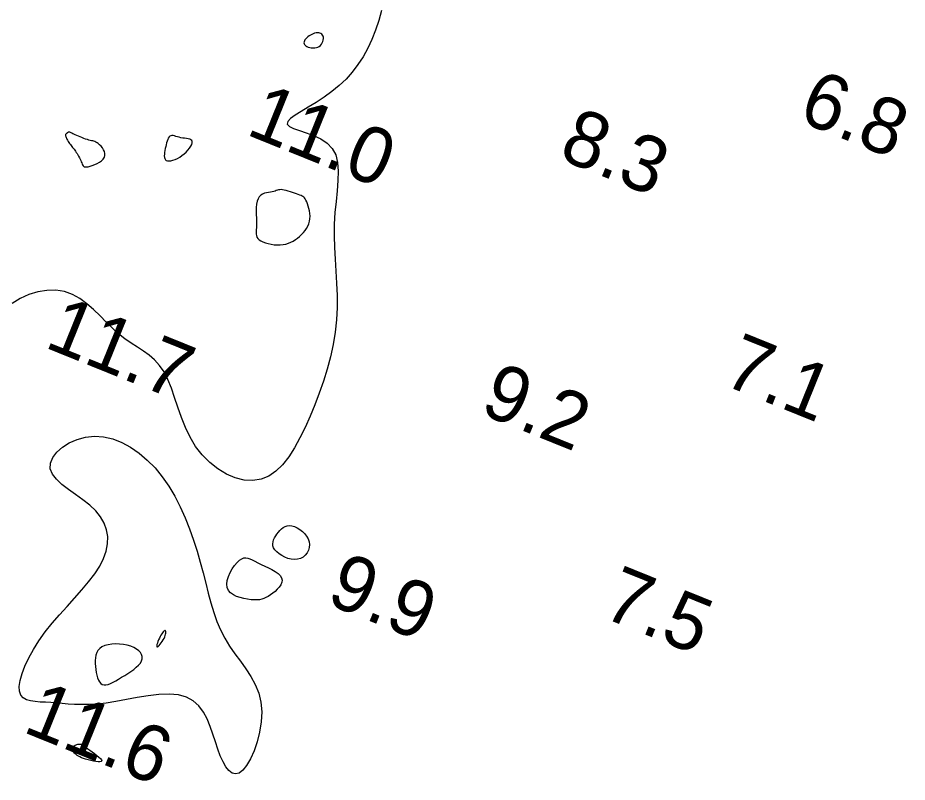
# Model space of a CAD drawing. Extents: x 3040093 to 3056816, y 408076 to 509144.
# Drawn here: x 3044457.6 to 3044536.9, y 440465.5 to 440533.7 of the extents above; entities that cross this region are included whole.
import ezdxf

# ---------------------------------------------------------------- set-up
doc = ezdxf.new("R2010")
doc.units = 0
doc.layers.add('V-CHAN-CONT-EL12-1112', color=7, linetype='Continuous')
doc.layers.add('V-TOPO-SOUN-0810', color=7, linetype='Continuous')

msp = doc.modelspace()

# ---------------------------------------------------------------- linework, layer by layer
at = {"layer": 'V-CHAN-CONT-EL12-1112'}
msp.add_lwpolyline([(3044490.048, 440534.404), (3044489.804, 440533.506), (3044489.516, 440532.638), (3044489.186, 440531.808), (3044488.816, 440531.019), (3044488.402, 440530.272), (3044487.944, 440529.566), (3044487.439, 440528.901), (3044486.887, 440528.277), (3044486.284, 440527.695), (3044485.63, 440527.154), (3044484.93, 440526.653), (3044484.213, 440526.193), (3044483.517, 440525.773), (3044482.879, 440525.392), (3044482.335, 440525.049), (3044481.923, 440524.744), (3044481.679, 440524.476), (3044481.641, 440524.244), (3044481.83, 440524.045), (3044482.21, 440523.863), (3044482.731, 440523.679), (3044483.341, 440523.475), (3044483.989, 440523.233), (3044484.625, 440522.932), (3044485.197, 440522.556), (3044485.655, 440522.085), (3044485.96, 440521.506), (3044486.128, 440520.827), (3044486.187, 440520.059), (3044486.165, 440519.215), (3044486.091, 440518.309), (3044485.991, 440517.352), (3044485.896, 440516.357), (3044485.832, 440515.337), (3044485.82, 440514.302), (3044485.853, 440513.255), (3044485.912, 440512.198), (3044485.982, 440511.131), (3044486.046, 440510.055), (3044486.088, 440508.971), (3044486.091, 440507.881), (3044486.039, 440506.786), (3044485.92, 440505.686), (3044485.736, 440504.586), (3044485.495, 440503.489), (3044485.203, 440502.4), (3044484.867, 440501.321), (3044484.496, 440500.257), (3044484.095, 440499.213), (3044483.672, 440498.191), (3044483.232, 440497.198), (3044482.772, 440496.25), (3044482.286, 440495.367), (3044481.77, 440494.566), (3044481.219, 440493.867), (3044480.628, 440493.287), (3044479.992, 440492.846), (3044479.305, 440492.562), (3044478.567, 440492.449), (3044477.793, 440492.499), (3044477.002, 440492.699), (3044476.213, 440493.035), (3044475.446, 440493.496), (3044474.72, 440494.067), (3044474.054, 440494.736), (3044473.467, 440495.49), (3044472.972, 440496.314), (3044472.556, 440497.187), (3044472.2, 440498.085), (3044471.884, 440498.986), (3044471.591, 440499.866), (3044471.299, 440500.703), (3044470.99, 440501.473), (3044470.645, 440502.153), (3044470.249, 440502.729), (3044469.805, 440503.214), (3044469.322, 440503.634), (3044468.808, 440504.01), (3044468.271, 440504.366), (3044467.718, 440504.725), (3044467.159, 440505.111), (3044466.6, 440505.546), (3044466.048, 440506.046), (3044465.497, 440506.591), (3044464.939, 440507.156), (3044464.365, 440507.712), (3044463.768, 440508.234), (3044463.14, 440508.694), (3044462.473, 440509.065), (3044461.757, 440509.32), (3044460.991, 440509.439), (3044460.191, 440509.425), (3044459.379, 440509.289), (3044458.577, 440509.04), (3044457.806, 440508.69), (3044457.088, 440508.247)], dxfattribs=at)
for points in [[(3044484.608, 440531.274), (3044484.698, 440531.379), (3044484.769, 440531.498), (3044484.821, 440531.626), (3044484.854, 440531.756), (3044484.867, 440531.884), (3044484.861, 440532.005), (3044484.835, 440532.113), (3044484.789, 440532.204), (3044484.724, 440532.278), (3044484.645, 440532.334), (3044484.551, 440532.373), (3044484.446, 440532.396), (3044484.332, 440532.402), (3044484.211, 440532.391), (3044484.085, 440532.364), (3044483.957, 440532.322), (3044483.829, 440532.266), (3044483.704, 440532.199), (3044483.584, 440532.123), (3044483.473, 440532.039), (3044483.374, 440531.951), (3044483.288, 440531.861), (3044483.22, 440531.77), (3044483.171, 440531.68), (3044483.141, 440531.594), (3044483.132, 440531.511), (3044483.143, 440531.432), (3044483.175, 440531.358), (3044483.227, 440531.289), (3044483.301, 440531.227), (3044483.395, 440531.172), (3044483.51, 440531.126), (3044483.642, 440531.089), (3044483.785, 440531.064), (3044483.935, 440531.053), (3044484.086, 440531.057), (3044484.234, 440531.08), (3044484.373, 440531.122), (3044484.5, 440531.187)], [(3044462.89, 440521.624), (3044462.959, 440521.506), (3044463.027, 440521.384), (3044463.093, 440521.26), (3044463.155, 440521.136), (3044463.212, 440521.015), (3044463.264, 440520.901), (3044463.309, 440520.794), (3044463.346, 440520.698), (3044463.382, 440520.615), (3044463.42, 440520.545), (3044463.468, 440520.491), (3044463.531, 440520.453), (3044463.614, 440520.433), (3044463.725, 440520.433), (3044463.867, 440520.454), (3044464.045, 440520.497), (3044464.249, 440520.561), (3044464.466, 440520.643), (3044464.685, 440520.744), (3044464.893, 440520.861), (3044465.078, 440520.993), (3044465.228, 440521.138), (3044465.331, 440521.294), (3044465.377, 440521.46), (3044465.373, 440521.631), (3044465.327, 440521.803), (3044465.248, 440521.972), (3044465.146, 440522.132), (3044465.028, 440522.279), (3044464.905, 440522.408), (3044464.786, 440522.516), (3044464.676, 440522.598), (3044464.575, 440522.659), (3044464.479, 440522.702), (3044464.384, 440522.734), (3044464.287, 440522.758), (3044464.184, 440522.779), (3044464.072, 440522.803), (3044463.947, 440522.834), (3044463.806, 440522.875), (3044463.653, 440522.926), (3044463.492, 440522.985), (3044463.327, 440523.048), (3044463.164, 440523.114), (3044463.007, 440523.18), (3044462.859, 440523.245), (3044462.727, 440523.304), (3044462.612, 440523.358), (3044462.514, 440523.404), (3044462.431, 440523.444), (3044462.362, 440523.478), (3044462.303, 440523.504), (3044462.254, 440523.524), (3044462.211, 440523.537), (3044462.174, 440523.543), (3044462.141, 440523.543), (3044462.11, 440523.536), (3044462.081, 440523.525), (3044462.055, 440523.51), (3044462.029, 440523.492), (3044462.005, 440523.471), (3044461.981, 440523.449), (3044461.956, 440523.427), (3044461.932, 440523.404), (3044461.909, 440523.381), (3044461.888, 440523.356), (3044461.871, 440523.326), (3044461.86, 440523.291), (3044461.857, 440523.249), (3044461.862, 440523.199), (3044461.877, 440523.139), (3044461.904, 440523.069), (3044461.941, 440522.989), (3044461.986, 440522.902), (3044462.039, 440522.811), (3044462.098, 440522.716), (3044462.161, 440522.62), (3044462.226, 440522.526), (3044462.292, 440522.435), (3044462.358, 440522.348), (3044462.423, 440522.265), (3044462.489, 440522.184), (3044462.554, 440522.102), (3044462.62, 440522.018), (3044462.686, 440521.93), (3044462.753, 440521.837), (3044462.821, 440521.735)], [(3044470.961, 440520.984), (3044471.103, 440520.975), (3044471.266, 440520.993), (3044471.447, 440521.037), (3044471.64, 440521.105), (3044471.841, 440521.196), (3044472.044, 440521.31), (3044472.244, 440521.444), (3044472.437, 440521.597), (3044472.617, 440521.764), (3044472.78, 440521.938), (3044472.921, 440522.114), (3044473.036, 440522.284), (3044473.118, 440522.444), (3044473.164, 440522.587), (3044473.168, 440522.707), (3044473.129, 440522.799), (3044473.05, 440522.867), (3044472.938, 440522.915), (3044472.802, 440522.949), (3044472.648, 440522.974), (3044472.482, 440522.995), (3044472.313, 440523.017), (3044472.147, 440523.044), (3044471.989, 440523.081), (3044471.842, 440523.123), (3044471.705, 440523.165), (3044471.578, 440523.201), (3044471.461, 440523.227), (3044471.354, 440523.236), (3044471.258, 440523.223), (3044471.172, 440523.183), (3044471.097, 440523.112), (3044471.03, 440523.013), (3044470.972, 440522.89), (3044470.92, 440522.747), (3044470.874, 440522.589), (3044470.833, 440522.42), (3044470.795, 440522.246), (3044470.76, 440522.069), (3044470.726, 440521.894), (3044470.697, 440521.725), (3044470.677, 440521.566), (3044470.67, 440521.419), (3044470.68, 440521.287), (3044470.71, 440521.174), (3044470.765, 440521.084), (3044470.848, 440521.02)], [(3044481.27, 440513.509), (3044481.514, 440513.559), (3044481.746, 440513.629), (3044481.967, 440513.719), (3044482.177, 440513.827), (3044482.377, 440513.951), (3044482.566, 440514.089), (3044482.747, 440514.241), (3044482.918, 440514.403), (3044483.078, 440514.577), (3044483.224, 440514.76), (3044483.353, 440514.954), (3044483.464, 440515.156), (3044483.554, 440515.367), (3044483.62, 440515.585), (3044483.659, 440515.811), (3044483.671, 440516.044), (3044483.659, 440516.278), (3044483.626, 440516.51), (3044483.578, 440516.734), (3044483.517, 440516.946), (3044483.45, 440517.141), (3044483.379, 440517.314), (3044483.309, 440517.461), (3044483.243, 440517.578), (3044483.179, 440517.67), (3044483.113, 440517.74), (3044483.041, 440517.796), (3044482.96, 440517.841), (3044482.866, 440517.881), (3044482.755, 440517.921), (3044482.624, 440517.968), (3044482.471, 440518.024), (3044482.3, 440518.087), (3044482.116, 440518.153), (3044481.926, 440518.219), (3044481.735, 440518.281), (3044481.55, 440518.335), (3044481.376, 440518.378), (3044481.22, 440518.404), (3044481.084, 440518.413), (3044480.965, 440518.406), (3044480.859, 440518.386), (3044480.758, 440518.357), (3044480.657, 440518.322), (3044480.551, 440518.285), (3044480.433, 440518.248), (3044480.299, 440518.216), (3044480.145, 440518.189), (3044479.975, 440518.163), (3044479.796, 440518.129), (3044479.617, 440518.082), (3044479.444, 440518.012), (3044479.285, 440517.914), (3044479.145, 440517.78), (3044479.034, 440517.602), (3044478.955, 440517.377), (3044478.906, 440517.112), (3044478.879, 440516.817), (3044478.87, 440516.504), (3044478.873, 440516.183), (3044478.882, 440515.864), (3044478.891, 440515.558), (3044478.894, 440515.277), (3044478.888, 440515.028), (3044478.878, 440514.809), (3044478.87, 440514.618), (3044478.872, 440514.451), (3044478.891, 440514.304), (3044478.934, 440514.173), (3044479.008, 440514.055), (3044479.12, 440513.946), (3044479.275, 440513.844), (3044479.467, 440513.75), (3044479.691, 440513.666), (3044479.937, 440513.595), (3044480.2, 440513.538), (3044480.472, 440513.499), (3044480.746, 440513.48), (3044481.014, 440513.483)], [(3044460.664, 440479.714), (3044461.321, 440480.476), (3044461.997, 440481.227), (3044462.67, 440481.966), (3044463.319, 440482.695), (3044463.923, 440483.413), (3044464.461, 440484.119), (3044464.91, 440484.814), (3044465.254, 440485.497), (3044465.488, 440486.166), (3044465.611, 440486.819), (3044465.624, 440487.453), (3044465.526, 440488.066), (3044465.316, 440488.655), (3044464.994, 440489.219), (3044464.56, 440489.754), (3044464.019, 440490.26), (3044463.406, 440490.743), (3044462.762, 440491.208), (3044462.128, 440491.662), (3044461.543, 440492.113), (3044461.05, 440492.567), (3044460.689, 440493.03), (3044460.5, 440493.51), (3044460.513, 440494.008), (3044460.715, 440494.509), (3044461.079, 440494.991), (3044461.58, 440495.435), (3044462.193, 440495.82), (3044462.892, 440496.124), (3044463.653, 440496.328), (3044464.448, 440496.41), (3044465.257, 440496.355), (3044466.067, 440496.168), (3044466.871, 440495.858), (3044467.659, 440495.435), (3044468.424, 440494.908), (3044469.156, 440494.286), (3044469.849, 440493.58), (3044470.492, 440492.799), (3044471.08, 440491.952), (3044471.615, 440491.051), (3044472.099, 440490.107), (3044472.535, 440489.133), (3044472.928, 440488.14), (3044473.28, 440487.14), (3044473.596, 440486.145), (3044473.877, 440485.165), (3044474.13, 440484.212), (3044474.364, 440483.287), (3044474.592, 440482.392), (3044474.825, 440481.527), (3044475.077, 440480.693), (3044475.358, 440479.89), (3044475.68, 440479.121), (3044476.057, 440478.384), (3044476.493, 440477.68), (3044476.971, 440476.998), (3044477.464, 440476.325), (3044477.948, 440475.649), (3044478.398, 440474.959), (3044478.788, 440474.242), (3044479.095, 440473.485), (3044479.292, 440472.676), (3044479.363, 440471.81), (3044479.318, 440470.913), (3044479.176, 440470.014), (3044478.957, 440469.146), (3044478.678, 440468.339), (3044478.358, 440467.627), (3044478.017, 440467.039), (3044477.672, 440466.609), (3044477.34, 440466.358), (3044477.023, 440466.279), (3044476.722, 440466.355), (3044476.436, 440466.569), (3044476.165, 440466.905), (3044475.909, 440467.346), (3044475.668, 440467.876), (3044475.443, 440468.478), (3044475.229, 440469.134), (3044475.012, 440469.82), (3044474.775, 440470.51), (3044474.499, 440471.179), (3044474.166, 440471.801), (3044473.76, 440472.35), (3044473.261, 440472.802), (3044472.653, 440473.13), (3044471.924, 440473.318), (3044471.094, 440473.382), (3044470.189, 440473.348), (3044469.237, 440473.242), (3044468.262, 440473.088), (3044467.292, 440472.914), (3044466.354, 440472.743), (3044465.474, 440472.602), (3044464.671, 440472.511), (3044463.943, 440472.465), (3044463.279, 440472.457), (3044462.669, 440472.476), (3044462.101, 440472.513), (3044461.567, 440472.56), (3044461.056, 440472.607), (3044460.558, 440472.645), (3044460.065, 440472.669), (3044459.588, 440472.69), (3044459.139, 440472.724), (3044458.729, 440472.787), (3044458.373, 440472.896), (3044458.083, 440473.064), (3044457.871, 440473.309), (3044457.75, 440473.646), (3044457.729, 440474.086), (3044457.807, 440474.619), (3044457.978, 440475.231), (3044458.237, 440475.905), (3044458.579, 440476.628), (3044458.998, 440477.386), (3044459.489, 440478.162), (3044460.047, 440478.942)], [(3044480.426, 440486.45), (3044480.367, 440486.632), (3044480.351, 440486.813), (3044480.373, 440486.992), (3044480.427, 440487.169), (3044480.507, 440487.344), (3044480.608, 440487.515), (3044480.723, 440487.683), (3044480.848, 440487.846), (3044480.983, 440488), (3044481.129, 440488.138), (3044481.286, 440488.256), (3044481.457, 440488.348), (3044481.641, 440488.408), (3044481.841, 440488.432), (3044482.056, 440488.413), (3044482.287, 440488.349), (3044482.526, 440488.241), (3044482.763, 440488.097), (3044482.988, 440487.92), (3044483.193, 440487.716), (3044483.368, 440487.49), (3044483.503, 440487.248), (3044483.589, 440486.995), (3044483.619, 440486.736), (3044483.595, 440486.479), (3044483.521, 440486.231), (3044483.402, 440486.002), (3044483.242, 440485.799), (3044483.046, 440485.63), (3044482.818, 440485.502), (3044482.564, 440485.425), (3044482.287, 440485.404), (3044481.998, 440485.433), (3044481.705, 440485.506), (3044481.419, 440485.615), (3044481.149, 440485.753), (3044480.905, 440485.912), (3044480.698, 440486.087), (3044480.536, 440486.268)], [(3044478.104, 440481.86), (3044477.776, 440481.919), (3044477.445, 440482.003), (3044477.124, 440482.116), (3044476.831, 440482.26), (3044476.58, 440482.439), (3044476.389, 440482.656), (3044476.271, 440482.914), (3044476.239, 440483.214), (3044476.283, 440483.545), (3044476.39, 440483.891), (3044476.545, 440484.238), (3044476.736, 440484.571), (3044476.948, 440484.876), (3044477.168, 440485.139), (3044477.382, 440485.344), (3044477.579, 440485.48), (3044477.764, 440485.553), (3044477.944, 440485.571), (3044478.125, 440485.541), (3044478.316, 440485.472), (3044478.523, 440485.373), (3044478.753, 440485.252), (3044479.015, 440485.117), (3044479.31, 440484.975), (3044479.629, 440484.827), (3044479.954, 440484.672), (3044480.271, 440484.51), (3044480.563, 440484.341), (3044480.816, 440484.164), (3044481.013, 440483.978), (3044481.14, 440483.783), (3044481.185, 440483.579), (3044481.155, 440483.371), (3044481.065, 440483.161), (3044480.926, 440482.954), (3044480.75, 440482.755), (3044480.551, 440482.567), (3044480.34, 440482.394), (3044480.131, 440482.242), (3044479.933, 440482.113), (3044479.742, 440482.007), (3044479.553, 440481.924), (3044479.359, 440481.863), (3044479.154, 440481.823), (3044478.932, 440481.803), (3044478.686, 440481.803), (3044478.411, 440481.822)], [(3044470.058, 440477.614), (3044470.123, 440477.659), (3044470.203, 440477.737), (3044470.293, 440477.839), (3044470.388, 440477.961), (3044470.482, 440478.095), (3044470.571, 440478.234), (3044470.648, 440478.374), (3044470.71, 440478.507), (3044470.757, 440478.631), (3044470.789, 440478.745), (3044470.808, 440478.844), (3044470.814, 440478.929), (3044470.808, 440478.996), (3044470.79, 440479.043), (3044470.762, 440479.069), (3044470.725, 440479.071), (3044470.68, 440479.051), (3044470.627, 440479.009), (3044470.569, 440478.948), (3044470.506, 440478.867), (3044470.439, 440478.769), (3044470.371, 440478.654), (3044470.301, 440478.524), (3044470.231, 440478.381), (3044470.165, 440478.232), (3044470.105, 440478.083), (3044470.054, 440477.942), (3044470.017, 440477.817), (3044469.995, 440477.714), (3044469.993, 440477.642), (3044470.014, 440477.607)], [(3044465.294, 440474.211), (3044465.47, 440474.217), (3044465.664, 440474.262), (3044465.876, 440474.343), (3044466.103, 440474.452), (3044466.345, 440474.585), (3044466.599, 440474.735), (3044466.866, 440474.897), (3044467.141, 440475.066), (3044467.418, 440475.241), (3044467.689, 440475.42), (3044467.944, 440475.604), (3044468.176, 440475.79), (3044468.375, 440475.98), (3044468.534, 440476.171), (3044468.643, 440476.363), (3044468.697, 440476.556), (3044468.695, 440476.746), (3044468.641, 440476.93), (3044468.537, 440477.106), (3044468.387, 440477.271), (3044468.191, 440477.421), (3044467.954, 440477.554), (3044467.678, 440477.666), (3044467.367, 440477.755), (3044467.031, 440477.82), (3044466.681, 440477.859), (3044466.327, 440477.87), (3044465.983, 440477.853), (3044465.658, 440477.806), (3044465.363, 440477.728), (3044465.111, 440477.618), (3044464.909, 440477.474), (3044464.754, 440477.301), (3044464.642, 440477.103), (3044464.567, 440476.883), (3044464.523, 440476.645), (3044464.505, 440476.394), (3044464.508, 440476.133), (3044464.525, 440475.867), (3044464.553, 440475.6), (3044464.592, 440475.339), (3044464.643, 440475.089), (3044464.709, 440474.858), (3044464.789, 440474.652), (3044464.887, 440474.478), (3044465.002, 440474.342), (3044465.138, 440474.252)], [(3044462.59, 440468.213), (3044462.542, 440468.287), (3044462.505, 440468.36), (3044462.481, 440468.433), (3044462.471, 440468.503), (3044462.474, 440468.57), (3044462.493, 440468.634), (3044462.527, 440468.693), (3044462.577, 440468.746), (3044462.641, 440468.794), (3044462.715, 440468.835), (3044462.796, 440468.87), (3044462.881, 440468.898), (3044462.966, 440468.918), (3044463.049, 440468.931), (3044463.125, 440468.935), (3044463.193, 440468.931), (3044463.258, 440468.917), (3044463.323, 440468.891), (3044463.395, 440468.852), (3044463.48, 440468.797), (3044463.581, 440468.724), (3044463.705, 440468.633), (3044463.858, 440468.522), (3044464.04, 440468.39), (3044464.242, 440468.242), (3044464.45, 440468.086), (3044464.649, 440467.93), (3044464.826, 440467.779), (3044464.967, 440467.642), (3044465.059, 440467.525), (3044465.087, 440467.436), (3044465.042, 440467.379), (3044464.932, 440467.353), (3044464.771, 440467.352), (3044464.572, 440467.374), (3044464.347, 440467.412), (3044464.111, 440467.464), (3044463.875, 440467.525), (3044463.653, 440467.59), (3044463.455, 440467.656), (3044463.283, 440467.723), (3044463.133, 440467.79), (3044463.004, 440467.858), (3044462.892, 440467.927), (3044462.798, 440467.996), (3044462.717, 440468.067), (3044462.648, 440468.139)]]:
    msp.add_lwpolyline(points, close=True, dxfattribs=at)

# ---------------------------------------------------------------- texts
at = {"layer": 'V-TOPO-SOUN-0810'}
for s, p in [('6.8', (3044527.062, 440524.619)), ('11.0 ', (3044477.843, 440523.38)), ('8.3', (3044505.702, 440521.239)), ('11.7 ', (3044459.863, 440504.39)), ('7.1', (3044520.321, 440501.085)), ('9.2', (3044498.682, 440498.499)), ('9.9', (3044484.972, 440481.539)), ('7.5', (3044509.566, 440480.332)), ('11.6 ', (3044457.923, 440470.07))]:
    msp.add_text(s, height=5, rotation=338, dxfattribs=at).set_placement(p)

doc.saveas('drawing.dxf')
